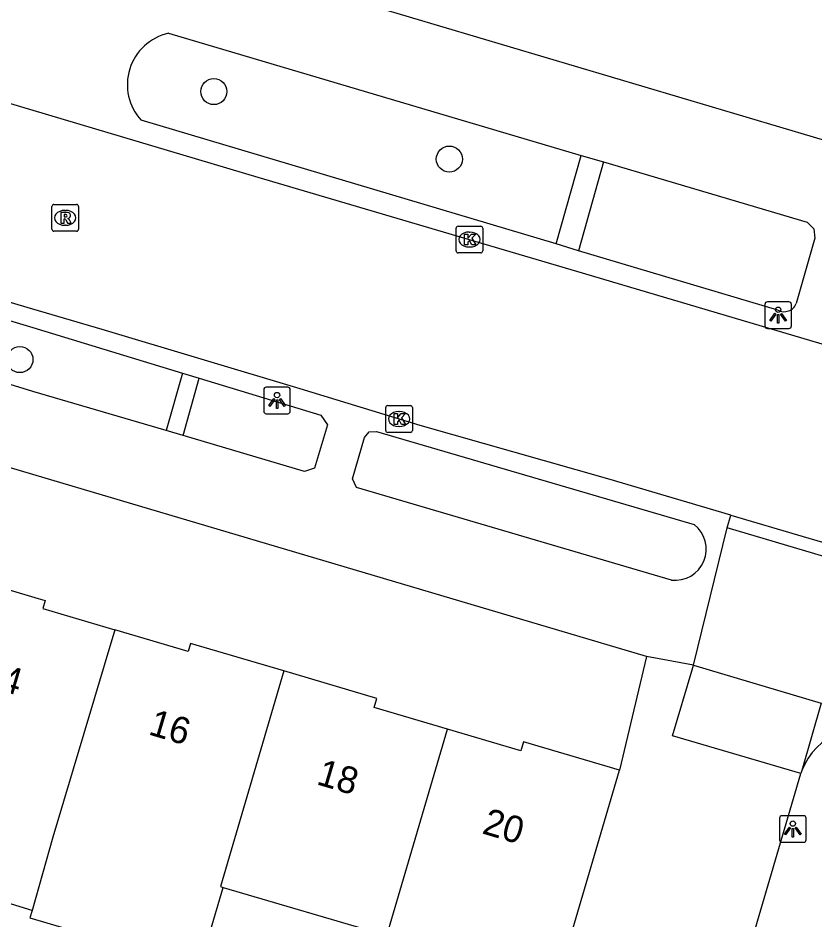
# Model space of a CAD drawing. Extents: x 161771 to 163125, y 382479 to 383177.
# Drawn here: x 162499.44 to 162529.32, y 382587.11 to 382620.91 of the extents above; entities that cross this region are included whole.
import ezdxf

# ---------------------------------------------------------------- set-up
doc = ezdxf.new("R2010")
doc.units = 0
for name, color, linetype in [('IMGEO_Boom', 7, 'Continuous'), ('IMGEO_Kolk', 7, 'Continuous'), ('IMGEO_Lichtpunt', 7, 'Continuous'), ('IMGEO_Pand', 7, 'Continuous'), ('IMGEO_Pand_nummerreeks', 7, 'Continuous'), ('IMGEO_Rijbaan_lokaal_open', 7, 'Continuous'), ('IMGEO_Rioolput', 7, 'Continuous'), ('IMGEO_Voetpad_open', 7, 'Continuous')]:
    doc.layers.add(name, color=color, linetype=linetype)

msp = doc.modelspace()

# ---------------------------------------------------------------- linework, layer by layer
at = {"layer": 'IMGEO_Boom'}
for centre in [(162506.786, 382618.15), (162515.616, 382615.621), (162499.515, 382608.109)]:
    msp.add_circle(centre, 0.489, dxfattribs=at)
at = {"layer": 'IMGEO_Kolk'}
for p, q in [((162515.868, 382612.181), (162515.868, 382613.033)), ((162515.943, 382613.107), (162516.795, 382613.107)), ((162516.869, 382613.033), (162516.869, 382612.181)), ((162516.356, 382612.887), (162516.381, 382612.887)), ((162516.379, 382612.327), (162516.354, 382612.327)), ((162516.795, 382612.107), (162515.943, 382612.107)), ((162513.229, 382605.457), (162513.229, 382606.309)), ((162513.304, 382606.383), (162514.156, 382606.383)), ((162514.23, 382606.309), (162514.23, 382605.457)), ((162513.717, 382606.163), (162513.742, 382606.163)), ((162513.74, 382605.603), (162513.715, 382605.603)), ((162514.156, 382605.383), (162513.304, 382605.383))]:
    msp.add_line(p, q, dxfattribs=at)
for points in [[(162515.868, 382612.181), (162515.868, 382613.033)], [(162515.943, 382613.107), (162516.795, 382613.107)], [(162516.869, 382613.033), (162516.869, 382612.181)], [(162516.189, 382612.807), (162516.312, 382612.807), (162516.312, 382612.656), (162516.442, 382612.807), (162516.606, 382612.807), (162516.46, 382612.656), (162516.613, 382612.407), (162516.461, 382612.407), (162516.376, 382612.571), (162516.312, 382612.504), (162516.312, 382612.407), (162516.189, 382612.407), (162516.189, 382612.807)], [(162516.795, 382612.107), (162515.943, 382612.107)], [(162513.229, 382605.457), (162513.229, 382606.309)], [(162513.304, 382606.383), (162514.156, 382606.383)], [(162514.23, 382606.309), (162514.23, 382605.457)], [(162513.55, 382606.083), (162513.673, 382606.083), (162513.673, 382605.932), (162513.803, 382606.083), (162513.967, 382606.083), (162513.821, 382605.932), (162513.974, 382605.683), (162513.822, 382605.683), (162513.737, 382605.847), (162513.673, 382605.78), (162513.673, 382605.683), (162513.55, 382605.683), (162513.55, 382606.083)], [(162514.156, 382605.383), (162513.304, 382605.383)]]:
    msp.add_lwpolyline(points, dxfattribs=at)
for centre, start, end in [((162515.945, 382613.031), 91.552, 178.448), ((162515.945, 382613.031), 91.552, 178.448), ((162516.793, 382613.031), 1.552, 88.448), ((162516.793, 382613.031), 1.552, 88.448), ((162515.945, 382612.183), 181.552, 268.448), ((162515.945, 382612.183), 181.552, 268.448), ((162516.793, 382612.183), 271.552, 358.448), ((162516.793, 382612.183), 271.552, 358.448), ((162513.306, 382606.307), 91.552, 178.448), ((162513.306, 382606.307), 91.552, 178.448), ((162514.154, 382606.307), 1.552, 88.448), ((162514.154, 382606.307), 1.552, 88.448), ((162513.306, 382605.459), 181.552, 268.448), ((162513.306, 382605.459), 181.552, 268.448), ((162514.154, 382605.459), 271.552, 358.448), ((162514.154, 382605.459), 271.552, 358.448)]:
    msp.add_arc(centre, 0.0765, start, end, dxfattribs=at)
for centre, major_axis, ratio, start_param, end_param in [((162516.355, 382612.607), (-0.387, 0.002), 0.722429, 4.712389, 7.853982), ((162516.38, 382612.607), (-0.39, 0.002), 0.717154, 1.570796, 4.712389), ((162513.716, 382605.883), (-0.387, 0.002), 0.722429, 4.712389, 7.853982), ((162513.741, 382605.883), (-0.39, 0.002), 0.717154, 1.570796, 4.712389)]:
    msp.add_ellipse(centre, major_axis=major_axis, ratio=ratio, start_param=start_param, end_param=end_param, dxfattribs=at)
at = {"layer": 'IMGEO_Lichtpunt'}
for p, q in [((162528.346, 382610.273), (162527.538, 382610.273)), ((162528.346, 382610.273), (162527.538, 382610.273)), ((162527.444, 382610.178), (162527.444, 382609.371)), ((162527.444, 382610.178), (162527.444, 382609.371)), ((162528.44, 382609.371), (162528.44, 382610.178)), ((162528.44, 382609.371), (162528.44, 382610.178)), ((162527.538, 382609.277), (162528.346, 382609.277)), ((162527.538, 382609.277), (162528.346, 382609.277)), ((162508.656, 382606.982), (162508.656, 382606.175)), ((162508.656, 382606.982), (162508.656, 382606.175)), ((162509.558, 382607.077), (162508.75, 382607.077)), ((162509.558, 382607.077), (162508.75, 382607.077)), ((162509.652, 382606.175), (162509.652, 382606.982)), ((162509.652, 382606.175), (162509.652, 382606.982)), ((162508.75, 382606.081), (162509.558, 382606.081)), ((162508.75, 382606.081), (162509.558, 382606.081)), ((162528.896, 382591.021), (162528.088, 382591.021)), ((162528.896, 382591.021), (162528.088, 382591.021)), ((162527.994, 382590.926), (162527.994, 382590.119)), ((162527.994, 382590.926), (162527.994, 382590.119)), ((162528.99, 382590.119), (162528.99, 382590.926)), ((162528.99, 382590.119), (162528.99, 382590.926)), ((162528.088, 382590.025), (162528.896, 382590.025)), ((162528.088, 382590.025), (162528.896, 382590.025))]:
    msp.add_line(p, q, dxfattribs=at)
for points in [[(162527.818, 382609.842), (162527.857, 382609.814), (162527.669, 382609.552), (162527.631, 382609.579), (162527.818, 382609.842)], [(162527.92, 382609.794), (162527.967, 382609.794), (162527.967, 382609.472), (162527.92, 382609.472), (162527.92, 382609.794)], [(162528.03, 382609.814), (162528.068, 382609.841), (162528.255, 382609.579), (162528.216, 382609.551), (162528.03, 382609.814)], [(162509.03, 382606.646), (162509.069, 382606.618), (162508.881, 382606.356), (162508.843, 382606.383), (162509.03, 382606.646)], [(162509.132, 382606.598), (162509.179, 382606.598), (162509.179, 382606.276), (162509.132, 382606.276), (162509.132, 382606.598)], [(162509.242, 382606.618), (162509.28, 382606.645), (162509.467, 382606.383), (162509.428, 382606.355), (162509.242, 382606.618)], [(162528.368, 382590.59), (162528.407, 382590.562), (162528.219, 382590.3), (162528.181, 382590.327), (162528.368, 382590.59)], [(162528.47, 382590.542), (162528.517, 382590.542), (162528.517, 382590.22), (162528.47, 382590.22), (162528.47, 382590.542)], [(162528.58, 382590.562), (162528.618, 382590.589), (162528.805, 382590.327), (162528.766, 382590.299), (162528.58, 382590.562)]]:
    msp.add_lwpolyline(points, dxfattribs=at)
for centre in [(162527.943, 382609.976), (162509.155, 382606.78), (162528.493, 382590.724)]:
    msp.add_circle(centre, 0.0994, dxfattribs=at)
for centre, start, end in [((162527.538, 382610.178), 90, 180), ((162527.538, 382610.178), 90, 180), ((162528.346, 382610.178), 0, 90), ((162528.346, 382610.178), 0, 90), ((162527.538, 382609.371), 180, 270), ((162527.538, 382609.371), 180, 270), ((162528.346, 382609.371), 270, 0), ((162528.346, 382609.371), 270, 360), ((162508.75, 382606.982), 90, 180), ((162508.75, 382606.982), 90, 180), ((162509.558, 382606.982), 0, 90), ((162509.558, 382606.982), 0, 90), ((162508.75, 382606.175), 180, 270), ((162508.75, 382606.175), 180, 270), ((162509.558, 382606.175), 270, 0), ((162509.558, 382606.175), 270, 360), ((162528.088, 382590.926), 90, 180), ((162528.088, 382590.926), 90, 180), ((162528.896, 382590.926), 0, 90), ((162528.896, 382590.926), 0, 90), ((162528.088, 382590.119), 180, 270), ((162528.088, 382590.119), 180, 270), ((162528.896, 382590.119), 270, 0), ((162528.896, 382590.119), 270, 360)]:
    msp.add_arc(centre, 0.0946, start, end, dxfattribs=at)
at = {"layer": 'IMGEO_Pand'}
for points in [[(162499.972, 382587.47), (162493.607, 382589.411), (162494.401, 382592.081), (162495.394, 382595.434), (162496.795, 382600.167), (162500.2, 382599.163), (162500.468, 382599.085), (162500.379, 382598.78), (162503.068, 382597.989)], [(162503.068, 382597.989), (162500.748, 382590.213), (162499.972, 382587.47)], [(162509.409, 382596.447), (162505.916, 382597.477), (162505.828, 382597.177), (162503.068, 382597.989)], [(162509.409, 382596.447), (162507.032, 382588.363), (162507.137, 382588.332)], [(162515.548, 382594.26), (162512.798, 382595.069), (162512.898, 382595.414), (162509.409, 382596.447)], [(162513.27, 382586.527), (162515.548, 382594.26)], [(162521.99, 382592.721), (162518.398, 382593.785), (162518.3, 382593.45), (162515.548, 382594.26)], [(162519.617, 382584.659), (162521.99, 382592.721)], [(162499.972, 382587.47), (162499.891, 382587.195), (162506.251, 382585.323), (162507.137, 382588.332)], [(162507.137, 382588.332), (162513.27, 382586.527)]]:
    msp.add_lwpolyline(points, dxfattribs=at)
at = {"layer": 'IMGEO_Rijbaan_lokaal_open'}
for points in [[(162467.619, 382627.127), (162482.134, 382622.815), (162494.86, 382618.975), (162500, 382617.448), (162508.43, 382614.944), (162520.385, 382611.423), (162531.476, 382608.135), (162540.02, 382605.594), (162542.72, 382604.802)], [(162526.168, 382602.283), (162521.553, 382603.645), (162514.527, 382605.641), (162510.024, 382607.015), (162502.604, 382609.24), (162500, 382610.003), (162495.213, 382611.406), (162488.259, 382613.491), (162482.258, 382615.302), (162473.151, 382618.001), (162465.918, 382620.092), (162465.52, 382620.21)], [(162526.168, 382602.283), (162528.885, 382601.481), (162531.27, 382600.787)], [(162528.794, 382592.599), (162523.985, 382594.006), (162524.719, 382596.48), (162524.771, 382596.654)], [(162524.771, 382596.654), (162529.553, 382595.232), (162528.826, 382592.709)], [(162528.826, 382592.709), (162528.794, 382592.599)]]:
    msp.add_lwpolyline(points, dxfattribs=at)
at = {"layer": 'IMGEO_Rioolput'}
for p, q in [((162500.713, 382612.994), (162500.713, 382613.846)), ((162500.788, 382613.92), (162501.64, 382613.92)), ((162501.201, 382613.7), (162501.226, 382613.7)), ((162501.714, 382613.846), (162501.714, 382612.994)), ((162501.224, 382613.14), (162501.199, 382613.14)), ((162501.64, 382612.92), (162500.788, 382612.92))]:
    msp.add_line(p, q, dxfattribs=at)
for points in [[(162500.713, 382612.994), (162500.713, 382613.846)], [(162500.788, 382613.92), (162501.64, 382613.92)], [(162501.714, 382613.846), (162501.714, 382612.994)], [(162501.302, 382613.618), (162501.05, 382613.62), (162501.05, 382613.22)], [(162501.05, 382613.22), (162501.174, 382613.22), (162501.174, 382613.382), (162501.185, 382613.382)], [(162501.228, 382613.539), (162501.174, 382613.539), (162501.174, 382613.458)], [(162501.174, 382613.458), (162501.226, 382613.458)], [(162501.232, 382613.353), (162501.303, 382613.22), (162501.443, 382613.22), (162501.378, 382613.346)], [(162501.64, 382612.92), (162500.788, 382612.92)]]:
    msp.add_lwpolyline(points, dxfattribs=at)
for centre, radius, start, end in [((162500.79, 382613.844), 0.0765, 91.552, 178.448), ((162500.79, 382613.844), 0.0765, 91.552, 178.448), ((162501.638, 382613.844), 0.0765, 1.552, 88.448), ((162501.638, 382613.844), 0.0765, 1.552, 88.448), ((162501.184, 382613.329), 0.0533, 26.0293, 88.6989), ((162501.21, 382613.647), 0.19, 274.7715, 282.9687), ((162501.234, 382613.443), 0.0964, 77.0061, 93.1865), ((162501.248, 382613.5), 0.0378, 276.6634, 79.6772), ((162501.301, 382613.508), 0.109, 350.3612, 89.416), ((162501.299, 382613.508), 0.112, 277.5842, 350.9817), ((162501.283, 382613.293), 0.108, 29.5134, 73.7905), ((162500.79, 382612.996), 0.0765, 181.552, 268.448), ((162500.79, 382612.996), 0.0765, 181.552, 268.448), ((162501.638, 382612.996), 0.0765, 271.552, 358.448), ((162501.638, 382612.996), 0.0765, 271.552, 358.448)]:
    msp.add_arc(centre, radius, start, end, dxfattribs=at)
for centre, major_axis, ratio, start_param, end_param in [((162501.2, 382613.42), (-0.387, 0.002), 0.722429, 4.712389, 7.853982), ((162501.225, 382613.42), (-0.39, 0.002), 0.717154, 1.570796, 4.712389)]:
    msp.add_ellipse(centre, major_axis=major_axis, ratio=ratio, start_param=start_param, end_param=end_param, dxfattribs=at)
at = {"layer": 'IMGEO_Voetpad_open'}
for points in [[(162505.275, 382623.586), (162530.512, 382616.086)], [(162505.083, 382620.333), (162520.556, 382615.76)], [(162523.009, 382596.98), (162500, 382603.809), (162455.048, 382617.15)], [(162519.617, 382612.44), (162504.056, 382617.073)], [(162519.617, 382612.44), (162520.556, 382615.76)], [(162520.556, 382615.76), (162521.398, 382615.512)], [(162521.398, 382615.512), (162520.459, 382612.189)], [(162521.398, 382615.512), (162529.034, 382613.255), (162529.285, 382613.008), (162529.319, 382612.658), (162528.619, 382610.207)], [(162520.459, 382612.189), (162519.617, 382612.44)], [(162527.933, 382609.964), (162520.459, 382612.189)], [(162504.997, 382605.447), (162500, 382606.917), (162497.311, 382607.733), (162497.009, 382607.89), (162496.877, 382608.204), (162497.392, 382609.851), (162497.825, 382609.961), (162500, 382609.311), (162505.607, 382607.605)], [(162505.607, 382607.605), (162504.997, 382605.447)], [(162505.607, 382607.605), (162506.24, 382607.412)], [(162506.24, 382607.412), (162510.799, 382606.025), (162511.052, 382605.668), (162510.563, 382604.036), (162510.188, 382603.92), (162505.632, 382605.26)], [(162505.632, 382605.26), (162506.24, 382607.412)], [(162505.632, 382605.26), (162504.997, 382605.447)], [(162523.942, 382599.849), (162512.137, 382603.316), (162511.979, 382603.646), (162512.438, 382605.193), (162512.615, 382605.397)], [(162512.615, 382605.397), (162512.884, 382605.417), (162524.797, 382601.925)], [(162526.032, 382601.803), (162526.168, 382602.283)], [(162524.771, 382596.654), (162526.032, 382601.803)], [(162531.27, 382600.787), (162531.129, 382600.291), (162526.032, 382601.803)], [(162523.009, 382596.98), (162521.99, 382592.721)], [(162524.771, 382596.654), (162523.009, 382596.98)], [(162527.016, 382586.562), (162528.794, 382592.599)]]:
    msp.add_lwpolyline(points, dxfattribs=at)
for centre, radius, start, end in [((162505.522, 382618.403), 1.979, 102.8043, 222.2237), ((162528.17, 382610.386), 0.484, 240.7381, 338.2729), ((162524.084, 382601.004), 1.164, 262.9768, 52.2547), ((162531.378, 382591.657), 2.761, 72.3822, 157.5942)]:
    msp.add_arc(centre, radius, start, end, dxfattribs=at)

# ---------------------------------------------------------------- texts
at = {"layer": 'IMGEO_Pand_nummerreeks'}
for s, p in [('14', (162497.998, 382595.941)), ('16', (162504.295, 382594.074)), ('18', (162510.595, 382592.207)), ('20', (162516.804, 382590.365))]:
    msp.add_text(s, height=1, rotation=343.4874, dxfattribs=at).set_placement(p)

doc.saveas('drawing.dxf')
